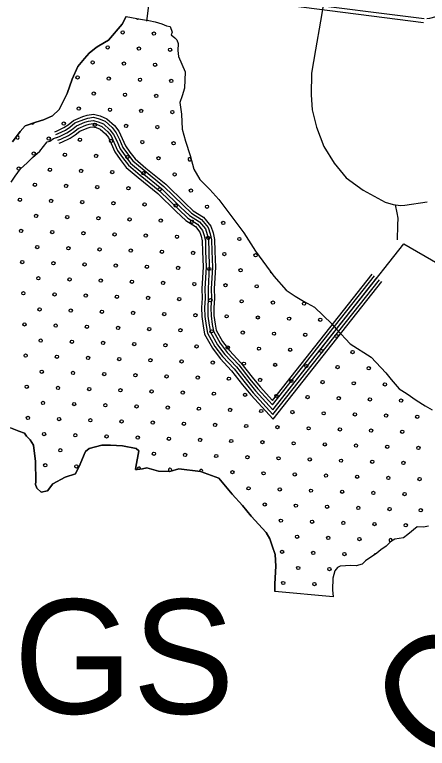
# Model space of a CAD drawing. Extents: x 1788175 to 1969470, y 584502 to 738744.
# Drawn here: x 1807760 to 1810427, y 654272 to 659018 of the extents above; entities that cross this region are included whole.
import ezdxf

# ---------------------------------------------------------------- set-up
doc = ezdxf.new("R2010")
doc.units = 0
for name, color, linetype in [('DESIGN - DRAINAGE - Bridges', 7, 'Continuous'), ('DESIGN - SCRATCH - User 1', 7, 'Continuous'), ('DESIGN - TRAFFIC CONTROL PERMANENT - Pavement Marking Text', 7, 'Continuous'), ('DESIGN - TRANSPORTATION - Edge of Traveled Way', 7, 'Continuous'), ('SURVEY - CONTOURS - Index with Text', 7, 'Continuous'), ('SURVEY - DRAINAGE - Natural Features', 7, 'Continuous'), ('SURVEY - TRANSPORTATION - Roads', 7, 'Continuous')]:
    doc.layers.add(name, color=color, linetype=linetype)

msp = doc.modelspace()

# ---------------------------------------------------------------- linework, layer by layer
at = {"layer": 'DESIGN - SCRATCH - User 1'}
msp.add_line((1809819.1, 655251.4), (1809442.2, 655287.2), dxfattribs=at)
for points in [[(1807745.6, 658194.3), (1807795.7, 658262.2), (1807827.7, 658298.1), (1807895.7, 658322), (1807945.7, 658338), (1808003.8, 658363.9), (1808047.8, 658403.8), (1808099.9, 658507.6), (1808132.1, 658599.5), (1808168.2, 658683.4), (1808210.3, 658735.3), (1808240.3, 658769.2), (1808286.3, 658805.1), (1808304.4, 658817.1), (1808366.4, 658853), (1808454.5, 658956.8), (1808481, 659006.7)], [(1808481, 659006.7), (1808548.9, 658992.6), (1808586.9, 658986.6), (1808626.9, 658980.5), (1808668.8, 658970.5), (1808710.8, 658958.4), (1808740.8, 658946.4), (1808764.7, 658940.4), (1808776.7, 658904.4), (1808770.6, 658886.4), (1808794.6, 658868.4), (1808808.6, 658854.4), (1808816.5, 658830.4), (1808814.5, 658786.5), (1808818.4, 658746.5), (1808861.9, 658649)], [(1808861.9, 658649), (1808857.7, 658542.7), (1808841.6, 658492.8), (1808827.5, 658448.8), (1808837.4, 658374.9), (1808841.3, 658277), (1808863.1, 658199), (1808895, 658107.1), (1808918.8, 658019.1), (1808956.7, 657951.1), (1809020.5, 657887.1), (1809080.4, 657821.1), (1809150.2, 657727.1), (1809240, 657607.1), (1809315.8, 657487.2), (1809435.5, 657325.2), (1809515.3, 657235.2), (1809573.2, 657197.2), (1809627.1, 657165.1), (1809697, 657125.1), (1809808.8, 657017.1), (1809838.5, 656985.3)], [(1809840, 656983.7), (1809928.5, 656889), (1810064.3, 656803), (1810158.1, 656700.9), (1810194.1, 656656.9), (1810245.9, 656596.9), (1810295.9, 656564.9), (1810355.8, 656522.9), (1810413.7, 656486.9), (1810457.6, 656460.8)], [(1809442.2, 655287.2), (1809442.2, 655335.1), (1809448.4, 655449), (1809444.5, 655524.9), (1809424.6, 655580.9), (1809408.7, 655626.9), (1809384.8, 655666.9), (1809289, 655772.9), (1809233.1, 655842.9), (1809165.3, 655914.9), (1809079.5, 656018.9), (1808961.6, 656063), (1808819.7, 656079.1), (1808761.7, 656063.2), (1808689.7, 656065.3), (1808613.8, 656085.4), (1808585.8, 656079.4), (1808551.8, 656075.4), (1808539.8, 656075.4), (1808541.8, 656091.4), (1808562, 656195.3), (1808546, 656211.3), (1808456.1, 656229.4), (1808380.1, 656233.5), (1808322.2, 656233.5), (1808242.2, 656211.7), (1808218.1, 656191.7), (1808208.1, 656171.7), (1808184, 656109.8), (1808151.9, 656047.9), (1808085.9, 656026), (1808005.9, 655982.2), (1807971.8, 655938.2), (1807931.8, 655928.3), (1807901.9, 655954.3), (1807893.9, 655978.3), (1807896, 655998.3), (1807894.2, 656126.2), (1807880.4, 656232.1), (1807860.4, 656268.1), (1807836.5, 656292.1), (1807822.5, 656310.1), (1807786.5, 656324.1), (1807732.6, 656344.1)], [(1810434.4, 655709.6), (1810402.4, 655701.6), (1810360.4, 655703.7), (1810300.4, 655655.8), (1810272.4, 655633.8), (1810216.4, 655623.9), (1810188.4, 655608), (1810160.3, 655580), (1810126.3, 655556.1), (1810100.3, 655534.1), (1810028.2, 655484.3), (1810006.2, 655462.3), (1809966.2, 655452.4), (1809932.2, 655454.4), (1809864.2, 655450.5), (1809846.2, 655440.5), (1809830.2, 655420.6), (1809816.1, 655372.6), (1809814, 655296.7), (1809819.1, 655251.4)]]:
    msp.add_lwpolyline(points, dxfattribs=at)
at = {"layer": 'DESIGN - TRAFFIC CONTROL PERMANENT - Pavement Marking Text'}
for centre in [(1808457.8, 658903), (1808659.4, 658895.6), (1808360.8, 658805.9), (1808562.4, 658798.5), (1808764, 658791), (1808263.7, 658708.9), (1808465.3, 658701.4), (1808666.9, 658693.9), (1808166.6, 658611.8), (1808368.2, 658604.3), (1808569.8, 658596.9), (1808771.4, 658589.4), (1808271.2, 658507.3), (1808472.8, 658499.8), (1808674.4, 658492.3), (1808174.1, 658410.2), (1808375.7, 658402.7), (1808577.3, 658395.3), (1808778.9, 658387.8), (1808077, 658313.1), (1808278.6, 658305.7), (1808480.2, 658298.2), (1808681.8, 658290.7), (1807979.9, 658216.1), (1808181.5, 658208.6), (1808383.2, 658201.1), (1808584.8, 658193.6), (1808786.4, 658186.2), (1807882.9, 658119), (1808084.5, 658111.5), (1808286.1, 658104), (1808487.7, 658096.6), (1808689.3, 658089.1), (1807785.8, 658021.9), (1807987.4, 658014.4), (1808189, 658007), (1808390.6, 657999.5), (1808592.2, 657992), (1808793.8, 657984.6), (1807890.3, 657917.4), (1808091.9, 657909.9), (1808293.6, 657902.4), (1808495.2, 657895), (1808696.8, 657887.5), (1808898.4, 657880), (1807793.3, 657820.3), (1807994.9, 657812.8), (1808196.5, 657805.4), (1808398.1, 657797.9), (1808599.7, 657790.4), (1808801.3, 657783), (1809002.9, 657775.5), (1807897.8, 657715.8), (1808099.4, 657708.3), (1808301, 657700.8), (1808502.6, 657693.4), (1808704.2, 657685.9), (1808905.9, 657678.4), (1809107.5, 657671), (1807800.7, 657618.7), (1808002.3, 657611.2), (1808203.9, 657603.8), (1808405.6, 657596.3), (1808607.2, 657588.8), (1808808.8, 657581.4), (1809010.4, 657573.9), (1809212, 657566.4), (1807905.3, 657514.1), (1808106.9, 657506.7), (1808308.5, 657499.2), (1808510.1, 657491.7), (1808711.7, 657484.3), (1808913.3, 657476.8), (1809114.9, 657469.3), (1809316.5, 657461.9), (1807808.2, 657417.1), (1808009.8, 657409.6), (1808211.4, 657402.1), (1808413, 657394.7), (1808614.6, 657387.2), (1808816.2, 657379.7), (1809017.9, 657372.3), (1809219.5, 657364.8), (1807912.7, 657312.5), (1808114.3, 657305.1), (1808316, 657297.6), (1808517.6, 657290.1), (1808719.2, 657282.7), (1808920.8, 657275.2), (1809122.4, 657267.7), (1809324, 657260.3), (1807815.7, 657215.5), (1808017.3, 657208), (1808218.9, 657200.5), (1808420.5, 657193.1), (1808622.1, 657185.6), (1808823.7, 657178.1), (1809025.3, 657170.7), (1809226.9, 657163.2), (1809428.5, 657155.7), (1809630.2, 657148.3), (1807920.2, 657110.9), (1808121.8, 657103.5), (1808323.4, 657096), (1808525, 657088.5), (1808726.6, 657081.1), (1808928.3, 657073.6), (1809129.9, 657066.1), (1809331.5, 657058.7), (1809533.1, 657051.2), (1807823.1, 657013.9), (1808024.7, 657006.4), (1809734.7, 657043.7), (1808226.3, 656998.9), (1808428, 656991.5), (1808629.6, 656984), (1808831.2, 656976.5), (1809032.8, 656969.1), (1809234.4, 656961.6), (1809436, 656954.1), (1807927.7, 656909.3), (1809637.6, 656946.7), (1809839.2, 656939.2), (1808129.3, 656901.9), (1808330.9, 656894.4), (1808532.5, 656886.9), (1808734.1, 656879.4), (1808935.7, 656872), (1809137.3, 656864.5), (1807830.6, 656812.2), (1809338.9, 656857), (1809540.5, 656849.6), (1809742.2, 656842.1), (1809943.8, 656834.6), (1808032.2, 656804.8), (1808233.8, 656797.3), (1808435.4, 656789.8), (1808637, 656782.4), (1808838.6, 656774.9), (1809040.3, 656767.4), (1809241.9, 656760), (1809443.5, 656752.5), (1809645.1, 656745), (1809846.7, 656737.6), (1810048.3, 656730.1), (1807935.1, 656707.7), (1808136.7, 656700.2), (1808338.4, 656692.8), (1808540, 656685.3), (1808741.6, 656677.8), (1808943.2, 656670.4), (1809144.8, 656662.9), (1809346.4, 656655.4), (1809548, 656648), (1809749.6, 656640.5), (1809951.2, 656633), (1810152.8, 656625.6), (1807838.1, 656610.6), (1808039.7, 656603.2), (1808241.3, 656595.7), (1808442.9, 656588.2), (1808644.5, 656580.8), (1808846.1, 656573.3), (1809047.7, 656565.8), (1809249.3, 656558.4), (1809450.9, 656550.9), (1809652.6, 656543.4), (1809854.2, 656536), (1810055.8, 656528.5), (1807942.6, 656506.1), (1808144.2, 656498.6), (1808345.8, 656491.2), (1808547.4, 656483.7), (1810257.4, 656521), (1808749, 656476.2), (1808950.7, 656468.8), (1809152.3, 656461.3), (1809353.9, 656453.8), (1809555.5, 656446.4), (1809757.1, 656438.9), (1807845.5, 656409), (1808047.1, 656401.6), (1808248.8, 656394.1), (1808450.4, 656386.6), (1809958.7, 656431.4), (1810160.3, 656424), (1810361.9, 656416.5), (1808652, 656379.2), (1808853.6, 656371.7), (1809055.2, 656364.2), (1809256.8, 656356.8), (1809458.4, 656349.3), (1809660, 656341.8), (1807950.1, 656304.5), (1808151.7, 656297), (1808353.3, 656289.6), (1809861.6, 656334.4), (1810063.2, 656326.9), (1810264.9, 656319.4), (1808554.9, 656282.1), (1808756.5, 656274.6), (1808958.1, 656267.2), (1809159.7, 656259.7), (1809361.3, 656252.2), (1809563, 656244.8), (1808054.6, 656199.9), (1809764.6, 656237.3), (1809966.2, 656229.8), (1810167.8, 656222.3), (1810369.4, 656214.9), (1808659.4, 656177.5), (1808861, 656170.1), (1809062.7, 656162.6), (1809264.3, 656155.1), (1809465.9, 656147.7), (1807957.5, 656102.9), (1809667.5, 656140.2), (1809869.1, 656132.7), (1810070.7, 656125.3), (1810272.3, 656117.8), (1808159.1, 656095.4), (1809167.2, 656058.1), (1809368.8, 656050.6), (1809570.4, 656043.1), (1809772, 656035.7), (1809973.6, 656028.2), (1810175.2, 656020.7), (1810376.9, 656013.3), (1809271.7, 655953.5), (1809473.3, 655946.1), (1809675, 655938.6), (1809876.6, 655931.1), (1810078.2, 655923.7), (1810279.8, 655916.2), (1809376.3, 655849), (1809577.9, 655841.5), (1809779.5, 655834.1), (1809981.1, 655826.6), (1810182.7, 655819.1), (1810384.3, 655811.7), (1809480.8, 655744.5), (1809682.4, 655737), (1809884, 655729.5), (1810085.6, 655722.1), (1810287.3, 655714.6), (1809585.4, 655639.9), (1809787, 655632.5), (1809988.6, 655625), (1809488.3, 655542.8), (1809689.9, 655535.4), (1809891.5, 655527.9), (1809592.8, 655438.3), (1809794.4, 655430.8), (1809495.7, 655341.2), (1809697.4, 655333.8)]:
    msp.add_circle(centre, 10.6, dxfattribs=at)
for centre, start, end in [((1808554.9, 659000.1), 222.4266, 298.7598), ((1807875.4, 658320.6), 229.9782, 348.7476), ((1807778.3, 658223.5), 174.9986, 112.1469), ((1808890.9, 658081.6), 17.3425, 13.0051), ((1809421.1, 657357.3), 171.9743, 260.9481), ((1808562.4, 656080.5), 345.6119, 207.6724), ((1808764, 656073), 318.3157, 247.544), ((1808965.6, 656065.5), 318.3855, 190.0599), ((1810190.2, 655617.5), 345.2186, 256.1261), ((1810093.1, 655520.4), 77.5384, 171.8367)]:
    msp.add_arc(centre, 10.6, start, end, dxfattribs=at)
at = {"layer": 'DESIGN - TRANSPORTATION - Edge of Traveled Way'}
for points in [[(1808680.6, 659524.7), (1808611, 658976.8)], [(1808481, 659006.7), (1808454.5, 658956.8), (1808366.4, 658853), (1808304.4, 658817.1), (1808286.3, 658805.1), (1808240.3, 658769.2), (1808210.3, 658735.3), (1808168.2, 658683.4), (1808132.1, 658599.5), (1808099.9, 658507.6), (1808047.8, 658403.8), (1808003.8, 658363.9), (1807945.7, 658338), (1807895.7, 658322), (1807827.7, 658298.1), (1807795.7, 658262.2), (1807745.6, 658194.3)], [(1808481, 659006.7), (1808548.9, 658992.6), (1808586.9, 658986.6), (1808626.9, 658980.5), (1808668.8, 658970.5), (1808710.8, 658958.4), (1808740.8, 658946.4), (1808764.7, 658940.4), (1808776.7, 658904.4), (1808770.6, 658886.4), (1808794.6, 658868.4), (1808808.6, 658854.4), (1808816.5, 658830.4), (1808814.5, 658786.5), (1808818.4, 658746.5), (1808861.9, 658649)], [(1808861.9, 658649), (1808857.7, 658542.7), (1808841.6, 658492.8), (1808827.5, 658448.8), (1808837.4, 658374.9), (1808841.3, 658277), (1808863.1, 658199), (1808895, 658107.1), (1808918.8, 658019.1), (1808956.7, 657951.1), (1809020.5, 657887.1), (1809080.4, 657821.1), (1809150.2, 657727.1), (1809240, 657607.1), (1809315.8, 657487.2), (1809435.5, 657325.2), (1809515.3, 657235.2), (1809573.2, 657197.2), (1809627.1, 657165.1), (1809697, 657125.1), (1809808.8, 657017.1), (1809838.5, 656985.3)], [(1809840, 656983.7), (1809928.5, 656889), (1810064.3, 656803), (1810158.1, 656700.9), (1810194.1, 656656.9), (1810245.9, 656596.9), (1810295.9, 656564.9), (1810355.8, 656522.9), (1810413.7, 656486.9), (1810457.6, 656460.8)], [(1807732.6, 656344.1), (1807786.5, 656324.1), (1807822.5, 656310.1), (1807836.5, 656292.1), (1807860.4, 656268.1), (1807880.4, 656232.1), (1807894.2, 656126.2), (1807896, 655998.3), (1807893.9, 655978.3), (1807901.9, 655954.3), (1807931.8, 655928.3), (1807971.8, 655938.2), (1808005.9, 655982.2), (1808085.9, 656026), (1808151.9, 656047.9), (1808184, 656109.8), (1808208.1, 656171.7), (1808218.1, 656191.7), (1808242.2, 656211.7), (1808322.2, 656233.5), (1808380.1, 656233.5), (1808456.1, 656229.4), (1808546, 656211.3), (1808562, 656195.3), (1808541.8, 656091.4), (1808539.8, 656075.4), (1808551.8, 656075.4), (1808585.8, 656079.4), (1808613.8, 656085.4), (1808689.7, 656065.3), (1808761.7, 656063.2), (1808819.7, 656079.1), (1808961.6, 656063), (1809079.5, 656018.9), (1809165.3, 655914.9), (1809233.1, 655842.9), (1809289, 655772.9), (1809384.8, 655666.9), (1809408.7, 655626.9), (1809424.6, 655580.9), (1809444.5, 655524.9), (1809448.4, 655449), (1809442.2, 655335.1), (1809442.2, 655287.2)], [(1810434.4, 655709.6), (1810402.4, 655701.6), (1810360.4, 655703.7), (1810300.4, 655655.8), (1810272.4, 655633.8), (1810216.4, 655623.9), (1810188.4, 655608), (1810160.3, 655580), (1810126.3, 655556.1), (1810100.3, 655534.1), (1810028.2, 655484.3), (1810006.2, 655462.3), (1809966.2, 655452.4), (1809932.2, 655454.4), (1809864.2, 655450.5), (1809846.2, 655440.5), (1809830.2, 655420.6), (1809816.1, 655372.6), (1809814, 655296.7), (1809819.1, 655251.4)]]:
    msp.add_lwpolyline(points, dxfattribs=at)
at = {"layer": 'SURVEY - CONTOURS - Index with Text'}
for points in [[(1805815.7, 659599.3), (1805856.3, 659607.4), (1805975.4, 659613), (1806068.2, 659616.7), (1806231.3, 659597.1), (1806368.3, 659581.1), (1807390.6, 659428.2), (1809547.8, 659101.9), (1810406, 658992.9)], [(1805820.7, 659574.1), (1805859.5, 659581.8), (1805976.6, 659587.3), (1806067.2, 659590.9), (1806228.3, 659571.6), (1806364.9, 659555.6), (1807386.8, 659402.7), (1809544.3, 659076.4), (1810402.8, 658967.4)]]:
    msp.add_lwpolyline(points, dxfattribs=at)
at = {"layer": 'SURVEY - DRAINAGE - Natural Features'}
for points in [[(1808019.3, 658260.4), (1808034.1, 658265.8), (1808078, 658287.7), (1808104.4, 658305.3), (1808139.6, 658333.7), (1808200.1, 658358.3), (1808228.8, 658367.8), (1808269.9, 658373.2), (1808311.8, 658362.7), (1808354.7, 658345), (1808404, 658300.3), (1808432.7, 658264.3), (1808454.9, 658217.5), (1808475.4, 658168.8), (1808504.5, 658128.7), (1808537.6, 658084.5), (1808607.8, 658025.6), (1808736.6, 657920.7), (1808859.6, 657801.5), (1808914.5, 657748.3), (1808980.3, 657707.1), (1809026.9, 657650.6), (1809041.7, 657605.8), (1809050.9, 657564.2), (1809052.9, 657488.8), (1809056.8, 657385.2), (1809048.5, 657243.3), (1809050.5, 657183.2), (1809046.4, 657121.3), (1809048.1, 657071.3), (1809055.7, 657015.9), (1809062.4, 656977.2), (1809103.5, 656903.6), (1809148.6, 656845.2), (1809222.4, 656765.3), (1809295, 656672.3), (1809345.9, 656609.5), (1809425.8, 656522.2), (1810071.1, 657340)], [(1808025.8, 658242.6), (1808041.6, 658248.3), (1808087.5, 658271.2), (1808115.7, 658289.9), (1808149.3, 658317.2), (1808206.7, 658340.4), (1808233.1, 658349.2), (1808268.8, 658353.9), (1808305.8, 658344.6), (1808344.4, 658328.7), (1808390.1, 658287.3), (1808416.5, 658254.2), (1808437.6, 658209.7), (1808458.8, 658159.4), (1808489.2, 658117.4), (1808523.7, 658071.4), (1808595.7, 658011), (1808724, 657906.5), (1808846.4, 657787.8), (1808902.7, 657733.3), (1808967.6, 657692.6), (1809010, 657641.3), (1809023.4, 657600.8), (1809032, 657561.9), (1809033.9, 657488.2), (1809037.8, 657385.4), (1809029.5, 657243.5), (1809031.4, 657183.5), (1809027.3, 657121.6), (1809029.2, 657069.6), (1809036.9, 657013), (1809044.2, 656970.8), (1809087.6, 656893.1), (1809134.1, 656833), (1809207.9, 656753), (1809280.1, 656660.5), (1809331.5, 656597.1), (1809426.9, 656492.9), (1810086, 657328.2)], [(1808032.7, 658223.8), (1808049.5, 658229.9), (1808097.5, 658253.9), (1808127.6, 658273.8), (1808159.6, 658299.7), (1808213.6, 658321.7), (1808237.6, 658329.6), (1808267.6, 658333.6), (1808299.6, 658325.6), (1808333.5, 658311.5), (1808375.4, 658273.5), (1808399.4, 658243.5), (1808419.3, 658201.5), (1808441.2, 658149.6), (1808473.1, 658105.6), (1808509, 658057.6), (1808582.9, 657995.5), (1808710.7, 657891.5), (1808832.4, 657773.5), (1808890.3, 657717.5), (1808954.2, 657677.4), (1808992.1, 657631.4), (1809004.1, 657595.4), (1809012, 657559.5), (1809013.9, 657487.5), (1809017.7, 657385.6), (1809009.5, 657243.8), (1809011.4, 657183.8), (1809007.3, 657121.9), (1809009.2, 657067.9), (1809017.1, 657010), (1809025.1, 656964), (1809070.9, 656882), (1809118.8, 656820.1), (1809192.6, 656740), (1809264.4, 656648), (1809316.3, 656584), (1809428.1, 656462), (1810101.7, 657315.8)], [(1808039.6, 658205), (1808057.4, 658211.5), (1808107.6, 658236.5), (1808139.4, 658257.7), (1808169.9, 658282.3), (1808220.5, 658302.9), (1808242.1, 658310), (1808266.4, 658313.3), (1808293.3, 658306.5), (1808322.7, 658294.4), (1808360.8, 658259.8), (1808382.3, 658232.9), (1808401.1, 658193.4), (1808423.7, 658139.7), (1808457, 658093.7), (1808494.4, 658043.7), (1808570.2, 657980.1), (1808697.4, 657876.5), (1808818.5, 657759.1), (1808877.9, 657701.6), (1808940.9, 657662.2), (1808974.3, 657621.6), (1808984.8, 657590.1), (1808992.1, 657557), (1808993.9, 657486.9), (1808997.7, 657385.8), (1808989.5, 657244), (1808991.4, 657184.2), (1808987.3, 657122.2), (1808989.3, 657066.2), (1808997.4, 657006.9), (1809005.9, 656957.2), (1809054.2, 656871), (1809103.5, 656807.1), (1809177.4, 656727.1), (1809248.8, 656635.6), (1809301.2, 656571), (1809429.2, 656431.2), (1810117.4, 657303.4)], [(1808097.5, 658253.9), (1808127.6, 658273.8), (1808159.6, 658299.7), (1808213.6, 658321.7), (1808237.6, 658329.6), (1808267.6, 658333.6), (1808299.6, 658325.6), (1808333.5, 658311.5), (1808375.4, 658273.5), (1808399.4, 658243.5), (1808419.3, 658201.5), (1808441.2, 658149.6), (1808473.1, 658105.6), (1808509, 658057.6), (1808582.9, 657995.5), (1808710.7, 657891.5), (1808832.4, 657773.5), (1808890.3, 657717.5), (1808954.2, 657677.4), (1808992.1, 657631.4), (1809004.1, 657595.4), (1809012, 657559.5), (1809013.9, 657487.5), (1809017.7, 657385.6), (1809009.5, 657243.8), (1809011.4, 657183.8), (1809007.3, 657121.9), (1809009.2, 657067.9), (1809017.1, 657010), (1809025.1, 656964), (1809070.9, 656882), (1809118.8, 656820.1), (1809192.6, 656740), (1809264.4, 656648), (1809316.3, 656584), (1809428.1, 656462), (1810275.4, 657536), (1810934.8, 657154.4)], [(1807737.2, 657934.6), (1807763.2, 657972.5), (1807797.3, 658020.4), (1807841.3, 658058.4), (1807875.4, 658094.3), (1807921.4, 658134.2), (1807969.5, 658194.1), (1807987.5, 658200), (1808011.5, 658216), (1808049.5, 658229.9), (1808097.5, 658253.9)], [(1808046.5, 658186.2), (1808065.4, 658193.2), (1808117.6, 658219.2), (1808151.3, 658241.5), (1808180.1, 658264.9), (1808227.4, 658284.1), (1808246.6, 658290.5), (1808265.3, 658292.9), (1808287, 658287.5), (1808311.8, 658277.2), (1808346.2, 658246.1), (1808365.2, 658222.2), (1808382.8, 658185.2), (1808406.1, 658129.8), (1808440.9, 658081.8), (1808479.8, 658029.9), (1808557.4, 657964.7), (1808684.1, 657861.6), (1808804.6, 657744.7), (1808865.5, 657685.8), (1808927.5, 657647), (1808956.5, 657611.7), (1808965.5, 657584.8), (1808972.1, 657554.6), (1808973.9, 657486.3), (1808977.7, 657386), (1808969.5, 657244.3), (1808971.4, 657184.5), (1808967.3, 657122.5), (1808969.3, 657064.5), (1808977.6, 657003.9), (1808986.8, 656950.5), (1809037.4, 656859.9), (1809088.2, 656794.2), (1809162.1, 656714.1), (1809233.1, 656623.1), (1809286, 656557.9), (1809430.3, 656400.3), (1810133.1, 657291)]]:
    msp.add_lwpolyline(points, dxfattribs=at)
at = {"layer": 'SURVEY - TRANSPORTATION - Roads'}
for points in [[(1809738.1, 659140.2), (1809749.8, 659096.6), (1809751.7, 659064.7), (1809737.6, 658976.8), (1809703.3, 658791), (1809679, 658639.1), (1809676.7, 658499.3), (1809682.5, 658401.3), (1809710.3, 658289.4), (1809758.1, 658165.5), (1809825.9, 658057.5), (1809901.7, 657961.5), (1810011.5, 657883.4), (1810155.3, 657805.4), (1810207.3, 657789.4), (1810254.2, 657782.6), (1810281.1, 657786), (1810426.4, 657806.8)], [(1810423.7, 658993.2), (1810442.5, 658996.2), (1810483.5, 659006), (1810545.4, 659046.2)], [(1810219.9, 657787.5), (1810230.8, 657735.7), (1810235.8, 657700.5), (1810234.1, 657656.9), (1810232.7, 657560.1)]]:
    msp.add_lwpolyline(points, dxfattribs=at)

# ---------------------------------------------------------------- texts
at = {"layer": 'DESIGN - DRAINAGE - Bridges'}
msp.add_text('CREEK', height=739, rotation=42.4158, dxfattribs=at).set_placement((1810490, 654103.8))
msp.add_text('SUGGS', height=739, dxfattribs=at).set_placement((1805611.8, 654495.9))

doc.saveas('drawing.dxf')
